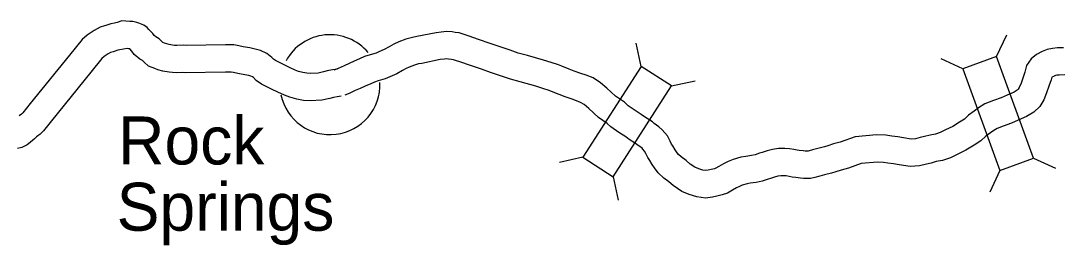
# Model space of a CAD drawing. Extents: x -939622 to -934245, y 1383184 to 1385301.
# Drawn here: x -934940.31 to -934905.94, y 1384070.27 to 1384077.68 of the extents above; entities that cross this region are included whole.
import ezdxf

# ---------------------------------------------------------------- set-up
doc = ezdxf.new("R2010")
doc.units = 0
for name, color, linetype in [('Level 10', 7, 'Continuous'), ('Level 20', 7, 'Continuous'), ('Level 24', 7, 'Continuous')]:
    doc.layers.add(name, color=color, linetype=linetype)

msp = doc.modelspace()

# ---------------------------------------------------------------- linework, layer by layer
at = {"layer": 'Level 10'}
for points in [[(-934929.868, 1384076.077), (-934930.037, 1384076.055), (-934930.205, 1384076.019), (-934930.331, 1384075.986), (-934930.509, 1384075.946), (-934930.755, 1384075.934), (-934930.879, 1384075.943), (-934931.008, 1384075.966), (-934931.152, 1384076.006), (-934931.266, 1384076.05), (-934931.446, 1384076.136), (-934931.652, 1384076.235), (-934931.798, 1384076.305), (-934931.917, 1384076.367), (-934931.977, 1384076.406), (-934932.037, 1384076.468), (-934932.2, 1384076.597), (-934932.408, 1384076.692), (-934932.579, 1384076.744), (-934932.764, 1384076.781), (-934932.983, 1384076.816), (-934933.121, 1384076.849), (-934933.292, 1384076.879), (-934933.566, 1384076.883), (-934934.853, 1384076.857), (-934934.947, 1384076.867), (-934935.165, 1384076.858), (-934935.239, 1384076.865), (-934935.308, 1384076.87), (-934935.419, 1384076.889), (-934935.498, 1384076.913), (-934935.576, 1384076.943), (-934935.624, 1384076.962), (-934935.636, 1384076.973), (-934935.754, 1384077.079), (-934935.86, 1384077.146), (-934935.913, 1384077.189), (-934935.961, 1384077.254), (-934936.087, 1384077.389), (-934936.141, 1384077.451), (-934936.26, 1384077.532), (-934936.421, 1384077.602), (-934936.491, 1384077.62), (-934936.614, 1384077.652), (-934936.721, 1384077.653), (-934936.978, 1384077.676), (-934937.131, 1384077.616), (-934937.226, 1384077.6), (-934937.339, 1384077.573), (-934937.506, 1384077.525), (-934937.553, 1384077.508), (-934937.695, 1384077.463), (-934937.896, 1384077.361), (-934938.12, 1384077.206), (-934938.291, 1384077.056), (-934938.703, 1384076.546), (-934940.001, 1384074.944), (-934940.251, 1384074.637), (-934940.288, 1384074.597), (-934940.362, 1384074.539)], [(-934912.093, 1384073.905), (-934912.794, 1384073.847), (-934913.285, 1384073.669), (-934913.513, 1384073.608), (-934913.697, 1384073.548), (-934913.806, 1384073.516), (-934914.029, 1384073.46), (-934914.198, 1384073.415), (-934914.34, 1384073.376), (-934914.362, 1384073.371), (-934914.384, 1384073.371), (-934914.448, 1384073.371), (-934914.515, 1384073.378), (-934914.641, 1384073.39), (-934914.711, 1384073.401), (-934914.815, 1384073.423), (-934914.966, 1384073.445), (-934915.117, 1384073.458), (-934915.319, 1384073.454), (-934915.526, 1384073.423), (-934915.699, 1384073.379), (-934915.861, 1384073.33), (-934915.951, 1384073.3), (-934916.097, 1384073.249), (-934916.211, 1384073.225), (-934916.403, 1384073.199), (-934916.561, 1384073.17), (-934916.821, 1384073.094), (-934916.98, 1384073.029), (-934917.135, 1384072.953), (-934917.291, 1384072.863), (-934917.388, 1384072.807), (-934917.437, 1384072.789), (-934917.545, 1384072.763), (-934917.642, 1384072.746), (-934917.743, 1384072.731), (-934917.824, 1384072.741), (-934917.952, 1384072.784), (-934918.085, 1384072.84), (-934918.24, 1384072.945), (-934918.366, 1384073.058), (-934918.534, 1384073.185), (-934918.627, 1384073.264), (-934918.667, 1384073.32), (-934918.726, 1384073.416), (-934918.809, 1384073.543), (-934918.847, 1384073.606), (-934918.896, 1384073.698), (-934918.98, 1384073.872), (-934919.156, 1384074.076), (-934919.265, 1384074.172), (-934919.422, 1384074.285), (-934919.484, 1384074.344), (-934919.738, 1384074.5), (-934919.848, 1384074.582), (-934920.083, 1384074.733), (-934920.28, 1384074.873), (-934920.405, 1384074.989), (-934920.697, 1384075.191), (-934920.984, 1384075.452), (-934921.195, 1384075.633), (-934921.439, 1384075.789), (-934921.672, 1384075.88), (-934921.838, 1384075.94), (-934922.061, 1384076.011), (-934922.227, 1384076.075), (-934922.469, 1384076.173), (-934922.581, 1384076.218), (-934922.824, 1384076.3), (-934923.074, 1384076.375), (-934923.603, 1384076.532), (-934923.905, 1384076.612), (-934924.172, 1384076.704), (-934924.536, 1384076.826), (-934924.828, 1384076.924), (-934925.219, 1384077.064), (-934925.521, 1384077.166), (-934925.69, 1384077.22), (-934925.858, 1384077.281), (-934925.99, 1384077.289), (-934926.083, 1384077.307), (-934926.274, 1384077.322), (-934926.446, 1384077.302), (-934926.618, 1384077.282), (-934927.255, 1384077.153), (-934927.4, 1384077.129), (-934927.616, 1384077.066), (-934927.842, 1384076.98), (-934928.007, 1384076.908), (-934928.166, 1384076.82), (-934928.324, 1384076.731), (-934928.502, 1384076.648), (-934928.597, 1384076.609), (-934928.789, 1384076.552), (-934928.978, 1384076.494), (-934929.14, 1384076.417), (-934929.316, 1384076.339), (-934929.488, 1384076.265), (-934929.651, 1384076.192), (-934929.85, 1384076.103), (-934929.986, 1384076.044)], [(-934929.747, 1384075.186), (-934929.884, 1384075.167), (-934929.997, 1384075.143), (-934930.117, 1384075.111), (-934930.389, 1384075.05), (-934930.766, 1384075.033), (-934930.99, 1384075.049), (-934931.207, 1384075.087), (-934931.435, 1384075.151), (-934931.621, 1384075.222), (-934931.835, 1384075.324), (-934932.042, 1384075.424), (-934932.201, 1384075.5), (-934932.37, 1384075.589), (-934932.554, 1384075.707), (-934932.644, 1384075.801), (-934932.673, 1384075.824), (-934932.728, 1384075.849), (-934932.797, 1384075.87), (-934932.922, 1384075.895), (-934933.159, 1384075.933), (-934933.302, 1384075.967), (-934933.377, 1384075.98), (-934933.564, 1384075.983), (-934934.89, 1384075.956), (-934934.976, 1384075.965), (-934935.189, 1384075.956), (-934935.313, 1384075.968), (-934935.417, 1384075.976), (-934935.624, 1384076.011), (-934935.791, 1384076.061), (-934935.898, 1384076.103), (-934936.107, 1384076.182), (-934936.244, 1384076.309), (-934936.3, 1384076.36), (-934936.385, 1384076.413), (-934936.571, 1384076.564), (-934936.655, 1384076.679), (-934936.722, 1384076.75), (-934936.732, 1384076.753), (-934936.763, 1384076.753), (-934936.808, 1384076.757), (-934937.048, 1384076.717), (-934937.109, 1384076.703), (-934937.23, 1384076.668), (-934937.267, 1384076.654), (-934937.353, 1384076.627), (-934937.434, 1384076.586), (-934937.565, 1384076.496), (-934937.64, 1384076.43), (-934938.003, 1384075.98), (-934939.303, 1384074.377), (-934939.57, 1384074.047), (-934939.677, 1384073.932), (-934939.796, 1384073.839), (-934939.863, 1384073.783), (-934939.921, 1384073.733), (-934940.008, 1384073.656), (-934940.099, 1384073.581), (-934940.187, 1384073.533), (-934940.283, 1384073.491), (-934940.419, 1384073.454)], [(-934905.925, 1384076.787), (-934906.12, 1384076.783), (-934906.282, 1384076.767), (-934906.465, 1384076.726), (-934906.626, 1384076.658), (-934906.814, 1384076.566), (-934906.99, 1384076.42), (-934907.139, 1384076.2), (-934907.196, 1384075.984), (-934907.252, 1384075.819), (-934907.325, 1384075.62), (-934907.383, 1384075.471), (-934907.418, 1384075.415), (-934907.451, 1384075.382), (-934907.556, 1384075.32), (-934907.787, 1384075.216), (-934907.981, 1384075.129), (-934908.227, 1384075.039), (-934908.518, 1384074.933), (-934908.73, 1384074.797), (-934908.87, 1384074.697), (-934909.053, 1384074.557), (-934909.193, 1384074.432), (-934909.35, 1384074.33), (-934909.576, 1384074.191), (-934909.819, 1384074.071), (-934909.99, 1384073.99), (-934910.148, 1384073.937), (-934910.325, 1384073.903), (-934910.51, 1384073.852), (-934910.652, 1384073.817), (-934910.804, 1384073.781), (-934910.948, 1384073.772), (-934911.198, 1384073.807), (-934911.391, 1384073.842), (-934911.589, 1384073.869), (-934911.784, 1384073.9), (-934912.093, 1384073.905)], [(-934912.063, 1384073.004), (-934912.601, 1384072.96), (-934913.015, 1384072.81), (-934913.255, 1384072.746), (-934913.432, 1384072.687), (-934913.574, 1384072.647), (-934913.801, 1384072.59), (-934913.962, 1384072.546), (-934914.125, 1384072.502), (-934914.265, 1384072.471), (-934914.387, 1384072.471), (-934914.497, 1384072.471), (-934914.603, 1384072.483), (-934914.753, 1384072.496), (-934914.875, 1384072.516), (-934914.974, 1384072.537), (-934915.069, 1384072.551), (-934915.146, 1384072.557), (-934915.243, 1384072.555), (-934915.348, 1384072.54), (-934915.457, 1384072.512), (-934915.589, 1384072.472), (-934915.661, 1384072.448), (-934915.857, 1384072.379), (-934916.06, 1384072.338), (-934916.258, 1384072.311), (-934916.352, 1384072.293), (-934916.523, 1384072.243), (-934916.611, 1384072.207), (-934916.714, 1384072.157), (-934916.839, 1384072.085), (-934917.007, 1384071.986), (-934917.18, 1384071.926), (-934917.36, 1384071.881), (-934917.502, 1384071.857), (-934917.731, 1384071.824), (-934918.022, 1384071.858), (-934918.27, 1384071.942), (-934918.515, 1384072.044), (-934918.796, 1384072.234), (-934918.939, 1384072.362), (-934919.1, 1384072.484), (-934919.294, 1384072.651), (-934919.415, 1384072.818), (-934919.487, 1384072.934), (-934919.571, 1384073.065), (-934919.629, 1384073.159), (-934919.699, 1384073.29), (-934919.74, 1384073.375), (-934919.797, 1384073.442), (-934919.825, 1384073.467), (-934919.997, 1384073.59), (-934920.036, 1384073.627), (-934920.244, 1384073.755), (-934920.361, 1384073.842), (-934920.586, 1384073.987), (-934920.85, 1384074.174), (-934920.97, 1384074.286), (-934921.258, 1384074.484), (-934921.581, 1384074.778), (-934921.734, 1384074.91), (-934921.849, 1384074.983), (-934921.987, 1384075.038), (-934922.127, 1384075.087), (-934922.359, 1384075.162), (-934922.557, 1384075.237), (-934922.806, 1384075.339), (-934922.892, 1384075.373), (-934923.098, 1384075.442), (-934923.332, 1384075.513), (-934923.846, 1384075.665), (-934924.166, 1384075.75), (-934924.462, 1384075.852), (-934924.823, 1384075.973), (-934925.123, 1384076.074), (-934925.516, 1384076.214), (-934925.801, 1384076.311), (-934925.979, 1384076.367), (-934926.045, 1384076.391), (-934926.104, 1384076.395), (-934926.202, 1384076.414), (-934926.257, 1384076.418), (-934926.343, 1384076.408), (-934926.477, 1384076.393), (-934927.092, 1384076.267), (-934927.2, 1384076.25), (-934927.331, 1384076.211), (-934927.501, 1384076.147), (-934927.606, 1384076.101), (-934927.729, 1384076.033), (-934927.913, 1384075.93), (-934928.143, 1384075.822), (-934928.3, 1384075.759), (-934928.528, 1384075.691), (-934928.651, 1384075.653), (-934928.765, 1384075.599), (-934928.955, 1384075.515), (-934929.125, 1384075.441), (-934929.286, 1384075.37), (-934929.488, 1384075.279), (-934929.629, 1384075.219)], [(-934905.885, 1384075.887), (-934906.068, 1384075.884), (-934906.139, 1384075.877), (-934906.19, 1384075.865), (-934906.254, 1384075.838), (-934906.311, 1384075.81), (-934906.334, 1384075.724), (-934906.403, 1384075.52), (-934906.484, 1384075.301), (-934906.574, 1384075.068), (-934906.708, 1384074.851), (-934906.899, 1384074.662), (-934907.143, 1384074.519), (-934907.418, 1384074.396), (-934907.641, 1384074.295), (-934907.919, 1384074.194), (-934908.116, 1384074.122), (-934908.224, 1384074.053), (-934908.333, 1384073.974), (-934908.481, 1384073.861), (-934908.646, 1384073.715), (-934908.869, 1384073.569), (-934909.14, 1384073.403), (-934909.426, 1384073.261), (-934909.654, 1384073.153), (-934909.919, 1384073.065), (-934910.118, 1384073.026), (-934910.285, 1384072.98), (-934910.442, 1384072.942), (-934910.672, 1384072.887), (-934910.983, 1384072.869), (-934911.341, 1384072.918), (-934911.533, 1384072.953), (-934911.72, 1384072.979), (-934911.862, 1384073.001), (-934912.063, 1384073.004)]]:
    msp.add_lwpolyline(points, dxfattribs=at)
at = {"layer": 'Level 20'}
for p, q in [((-934908.129, 1384076.493), (-934907.794, 1384077.211)), ((-934919.851, 1384076.167), (-934920.019, 1384076.941)), ((-934909.245, 1384076.086), (-934909.963, 1384076.42)), ((-934918.851, 1384075.525), (-934918.077, 1384075.693)), ((-934921.778, 1384073.169), (-934922.551, 1384073.001)), ((-934906.908, 1384073.144), (-934906.19, 1384072.81)), ((-934908.024, 1384072.737), (-934908.358, 1384072.019)), ((-934920.778, 1384072.527), (-934920.61, 1384071.753))]:
    msp.add_line(p, q, dxfattribs=at)
for points in [[(-934909.245, 1384076.086), (-934908.024, 1384072.737), (-934906.908, 1384073.144), (-934908.129, 1384076.493)], [(-934920.778, 1384072.527), (-934918.851, 1384075.525), (-934919.851, 1384076.167), (-934921.778, 1384073.169)]]:
    msp.add_lwpolyline(points, close=True, dxfattribs=at)
at = {"layer": 'Level 24'}
for start, end in [(40.1009, 151.2941), (191.5346, 2.3373)]:
    msp.add_arc((-934930.117, 1384075.566), 1.65, start, end, dxfattribs=at)

# ---------------------------------------------------------------- texts
for s, p in [('Rock ', (-934937.105, 1384072.932)), ('Springs', (-934937.153, 1384070.744))]:
    msp.add_text(s, height=1.584, dxfattribs=at).set_placement(p)

doc.saveas('drawing.dxf')
